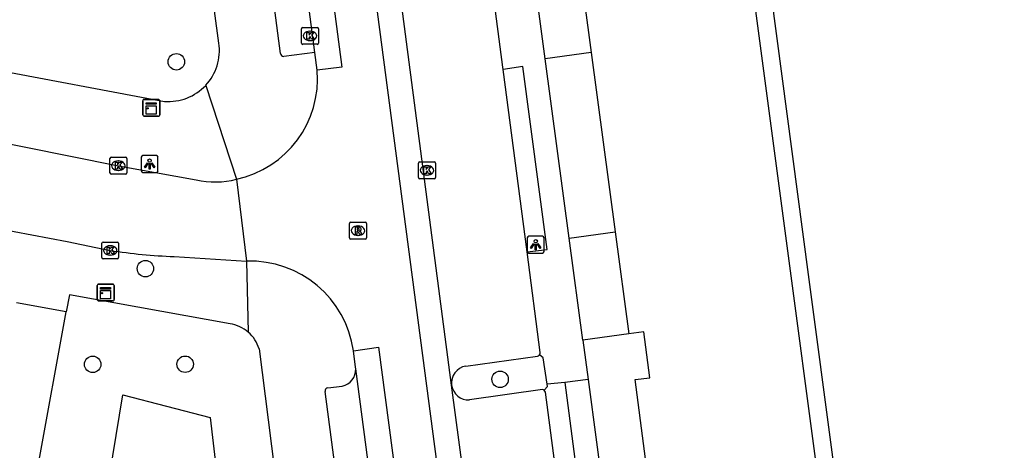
# Model space of a CAD drawing. Extents: x 160557 to 161245, y 385330 to 386505.
# Drawn here: x 161065.9 to 161123.7, y 385913.7 to 385939.3 of the extents above; entities that cross this region are included whole.
import ezdxf

# ---------------------------------------------------------------- set-up
doc = ezdxf.new("R2010")
doc.units = 0
for name, color, linetype in [('IMGEO_Boom', 7, 'Continuous'), ('IMGEO_Groenvoorziening', 7, 'Continuous'), ('IMGEO_Kast', 7, 'Continuous'), ('IMGEO_Kolk', 7, 'Continuous'), ('IMGEO_Lichtpunt', 7, 'Continuous'), ('IMGEO_Pand', 7, 'Continuous'), ('IMGEO_Parkeervlak_open', 7, 'Continuous'), ('IMGEO_Rijbaan_lokaal_gesloten', 7, 'Continuous'), ('IMGEO_Rijbaan_lokaal_open', 7, 'Continuous'), ('IMGEO_Rioolput', 7, 'Continuous'), ('IMGEO_Voetpad_open', 7, 'Continuous')]:
    doc.layers.add(name, color=color, linetype=linetype)

msp = doc.modelspace()

# ---------------------------------------------------------------- linework, layer by layer
at = {"layer": 'IMGEO_Boom'}
for centre in [(161075.199, 385936.786), (161073.358, 385924.495), (161070.224, 385918.805), (161075.721, 385918.814), (161094.439, 385917.918)]:
    msp.add_circle(centre, 0.489, dxfattribs=at)
at = {"layer": 'IMGEO_Groenvoorziening'}
msp.add_lwpolyline([(161071.224, 385912.172), (161072.024, 385916.988), (161077.206, 385915.641), (161080.853, 385884.49), (161079.757, 385878.995)], dxfattribs=at)
at = {"layer": 'IMGEO_Kast'}
for p, q in [((161073.285, 385934.556), (161074.126, 385934.556)), ((161074.126, 385934.556), (161073.285, 385934.556)), ((161073.21, 385933.631), (161073.21, 385934.472)), ((161073.21, 385934.472), (161073.21, 385933.631)), ((161074.21, 385934.481), (161074.21, 385933.64)), ((161074.21, 385933.64), (161074.21, 385934.481)), ((161074.135, 385933.556), (161073.294, 385933.556)), ((161073.294, 385933.556), (161074.135, 385933.556)), ((161070.573, 385923.576), (161071.414, 385923.576)), ((161071.414, 385923.576), (161070.573, 385923.576)), ((161070.498, 385922.651), (161070.498, 385923.492)), ((161070.498, 385923.492), (161070.498, 385922.651)), ((161071.498, 385923.501), (161071.498, 385922.66)), ((161071.498, 385922.66), (161071.498, 385923.501)), ((161071.423, 385922.576), (161070.582, 385922.576)), ((161070.582, 385922.576), (161071.423, 385922.576))]:
    msp.add_line(p, q, dxfattribs=at)
for points in [[(161073.405, 385934.346), (161074.005, 385934.346), (161074.005, 385934.261), (161073.405, 385934.261), (161073.405, 385934.346)], [(161073.405, 385934.171), (161074.005, 385934.171), (161074.005, 385933.682), (161073.405, 385933.682), (161073.405, 385934.171)], [(161070.693, 385923.366), (161071.293, 385923.366), (161071.293, 385923.281), (161070.693, 385923.281), (161070.693, 385923.366)], [(161070.693, 385923.191), (161071.293, 385923.191), (161071.293, 385922.702), (161070.693, 385922.702), (161070.693, 385923.191)]]:
    msp.add_lwpolyline(points, dxfattribs=at)
for centre in [(161073.489, 385934.02), (161070.777, 385923.04)]:
    msp.add_circle(centre, 0.0377, dxfattribs=at)
for centre, start, end in [((161073.288, 385934.478), 92.4484, 184.28452), ((161073.288, 385934.478), 92.4484, 184.28452), ((161074.132, 385934.478), 2.4484, 94.28452), ((161074.132, 385934.478), 2.4484, 94.28452), ((161073.288, 385933.634), 182.4484, 274.28452), ((161073.288, 385933.634), 182.4484, 274.28452), ((161074.132, 385933.634), 272.4484, 4.28452), ((161074.132, 385933.634), 272.4484, 4.28452), ((161070.576, 385923.498), 92.4484, 184.28452), ((161070.576, 385923.498), 92.4484, 184.28452), ((161071.42, 385923.498), 2.4484, 94.28452), ((161071.42, 385923.498), 2.4484, 94.28452), ((161070.576, 385922.654), 182.4484, 274.28452), ((161070.576, 385922.654), 182.4484, 274.28452), ((161071.42, 385922.654), 272.4484, 4.28452), ((161071.42, 385922.654), 272.4484, 4.28452)]:
    msp.add_arc(centre, 0.0779, start, end, dxfattribs=at)
at = {"layer": 'IMGEO_Kolk'}
for p, q in [((161082.64, 385937.899), (161082.64, 385938.751)), ((161082.715, 385938.825), (161083.567, 385938.825)), ((161083.128, 385938.605), (161083.153, 385938.605)), ((161083.641, 385938.751), (161083.641, 385937.899)), ((161083.151, 385938.045), (161083.126, 385938.045)), ((161083.567, 385937.825), (161082.715, 385937.825)), ((161071.327, 385931.113), (161072.179, 385931.113)), ((161071.252, 385930.187), (161071.252, 385931.039)), ((161071.74, 385930.893), (161071.765, 385930.893)), ((161072.253, 385931.039), (161072.253, 385930.187)), ((161089.593, 385929.911), (161089.593, 385930.763)), ((161089.668, 385930.837), (161090.52, 385930.837)), ((161090.081, 385930.617), (161090.106, 385930.617)), ((161090.594, 385930.763), (161090.594, 385929.911)), ((161072.179, 385930.113), (161071.327, 385930.113)), ((161071.763, 385930.333), (161071.738, 385930.333)), ((161090.104, 385930.057), (161090.079, 385930.057)), ((161090.52, 385929.837), (161089.668, 385929.837)), ((161070.767, 385925.151), (161070.767, 385926.003)), ((161070.842, 385926.077), (161071.694, 385926.077)), ((161071.255, 385925.857), (161071.28, 385925.857)), ((161071.768, 385926.003), (161071.768, 385925.151)), ((161071.278, 385925.297), (161071.253, 385925.297)), ((161071.694, 385925.077), (161070.842, 385925.077))]:
    msp.add_line(p, q, dxfattribs=at)
for points in [[(161082.64, 385937.899), (161082.64, 385938.751)], [(161082.715, 385938.825), (161083.567, 385938.825)], [(161083.641, 385938.751), (161083.641, 385937.899)], [(161082.961, 385938.525), (161083.084, 385938.525), (161083.084, 385938.374), (161083.214, 385938.525), (161083.378, 385938.525), (161083.232, 385938.374), (161083.385, 385938.125), (161083.233, 385938.125), (161083.148, 385938.289), (161083.084, 385938.222), (161083.084, 385938.125), (161082.961, 385938.125), (161082.961, 385938.525)], [(161083.567, 385937.825), (161082.715, 385937.825)], [(161071.327, 385931.113), (161072.179, 385931.113)], [(161071.252, 385930.187), (161071.252, 385931.039)], [(161071.573, 385930.813), (161071.696, 385930.813), (161071.696, 385930.662), (161071.826, 385930.813), (161071.99, 385930.813), (161071.844, 385930.662), (161071.997, 385930.413), (161071.845, 385930.413), (161071.76, 385930.577), (161071.696, 385930.51), (161071.696, 385930.413), (161071.573, 385930.413), (161071.573, 385930.813)], [(161072.253, 385931.039), (161072.253, 385930.187)], [(161089.593, 385929.911), (161089.593, 385930.763)], [(161089.668, 385930.837), (161090.52, 385930.837)], [(161089.914, 385930.537), (161090.037, 385930.537), (161090.037, 385930.386), (161090.167, 385930.537), (161090.331, 385930.537), (161090.185, 385930.386), (161090.338, 385930.137), (161090.186, 385930.137), (161090.101, 385930.301), (161090.037, 385930.234), (161090.037, 385930.137), (161089.914, 385930.137), (161089.914, 385930.537)], [(161090.594, 385930.763), (161090.594, 385929.911)], [(161072.179, 385930.113), (161071.327, 385930.113)], [(161090.52, 385929.837), (161089.668, 385929.837)], [(161070.767, 385925.151), (161070.767, 385926.003)], [(161070.842, 385926.077), (161071.694, 385926.077)], [(161071.768, 385926.003), (161071.768, 385925.151)], [(161071.088, 385925.777), (161071.211, 385925.777), (161071.211, 385925.626), (161071.341, 385925.777), (161071.505, 385925.777), (161071.359, 385925.626), (161071.512, 385925.377), (161071.36, 385925.377), (161071.275, 385925.541), (161071.211, 385925.474), (161071.211, 385925.377), (161071.088, 385925.377), (161071.088, 385925.777)], [(161071.694, 385925.077), (161070.842, 385925.077)]]:
    msp.add_lwpolyline(points, dxfattribs=at)
for centre, start, end in [((161082.717, 385938.749), 91.55205, 178.44795), ((161082.717, 385938.749), 91.55205, 178.44795), ((161083.565, 385938.749), 1.55205, 88.44795), ((161083.565, 385938.749), 1.55205, 88.44795), ((161082.717, 385937.901), 181.55205, 268.44795), ((161082.717, 385937.901), 181.55205, 268.44795), ((161083.565, 385937.901), 271.55205, 358.44795), ((161083.565, 385937.901), 271.55205, 358.44795), ((161071.329, 385931.037), 91.55205, 178.44795), ((161071.329, 385931.037), 91.55205, 178.44795), ((161072.177, 385931.037), 1.55205, 88.44795), ((161072.177, 385931.037), 1.55205, 88.44795), ((161089.67, 385930.761), 91.55205, 178.44795), ((161089.67, 385930.761), 91.55205, 178.44795), ((161090.518, 385930.761), 1.55205, 88.44795), ((161090.518, 385930.761), 1.55205, 88.44795), ((161071.329, 385930.189), 181.55205, 268.44795), ((161071.329, 385930.189), 181.55205, 268.44795), ((161072.177, 385930.189), 271.55205, 358.44795), ((161072.177, 385930.189), 271.55205, 358.44795), ((161089.67, 385929.913), 181.55205, 268.44795), ((161089.67, 385929.913), 181.55205, 268.44795), ((161090.518, 385929.913), 271.55205, 358.44795), ((161090.518, 385929.913), 271.55205, 358.44795), ((161070.844, 385926.001), 91.55205, 178.44795), ((161070.844, 385926.001), 91.55205, 178.44795), ((161071.692, 385926.001), 1.55205, 88.44795), ((161071.692, 385926.001), 1.55205, 88.44795), ((161070.844, 385925.153), 181.55205, 268.44795), ((161070.844, 385925.153), 181.55205, 268.44795), ((161071.692, 385925.153), 271.55205, 358.44795), ((161071.692, 385925.153), 271.55205, 358.44795)]:
    msp.add_arc(centre, 0.0765, start, end, dxfattribs=at)
for centre, major_axis, ratio, start_param, end_param in [((161083.127, 385938.325), (-0.387, 0.002), 0.722429, 4.712389, 7.853982), ((161083.152, 385938.325), (-0.39, 0.002), 0.717154, 1.570796, 4.712389), ((161071.739, 385930.613), (-0.387, 0.002), 0.722429, 4.712389, 7.853982), ((161071.764, 385930.613), (-0.39, 0.002), 0.717154, 1.570796, 4.712389), ((161090.08, 385930.337), (-0.387, 0.002), 0.722429, 4.712389, 7.853982), ((161090.105, 385930.337), (-0.39, 0.002), 0.717154, 1.570796, 4.712389), ((161071.254, 385925.577), (-0.387, 0.002), 0.722429, 4.712389, 7.853982), ((161071.279, 385925.577), (-0.39, 0.002), 0.717154, 1.570796, 4.712389)]:
    msp.add_ellipse(centre, major_axis=major_axis, ratio=ratio, start_param=start_param, end_param=end_param, dxfattribs=at)
at = {"layer": 'IMGEO_Lichtpunt'}
for p, q in [((161073.11, 385931.118), (161073.11, 385930.311)), ((161073.11, 385931.118), (161073.11, 385930.311)), ((161074.012, 385931.213), (161073.204, 385931.213)), ((161074.012, 385931.213), (161073.204, 385931.213)), ((161074.106, 385930.311), (161074.106, 385931.118)), ((161074.106, 385930.311), (161074.106, 385931.118)), ((161073.204, 385930.217), (161074.012, 385930.217)), ((161073.204, 385930.217), (161074.012, 385930.217)), ((161096.055, 385926.324), (161096.055, 385925.517)), ((161096.055, 385926.324), (161096.055, 385925.517)), ((161096.957, 385926.419), (161096.149, 385926.419)), ((161096.957, 385926.419), (161096.149, 385926.419)), ((161097.051, 385925.517), (161097.051, 385926.324)), ((161097.051, 385925.517), (161097.051, 385926.324)), ((161096.149, 385925.423), (161096.957, 385925.423)), ((161096.149, 385925.423), (161096.957, 385925.423))]:
    msp.add_line(p, q, dxfattribs=at)
for points in [[(161073.484, 385930.782), (161073.523, 385930.754), (161073.335, 385930.492), (161073.297, 385930.519), (161073.484, 385930.782)], [(161073.586, 385930.734), (161073.633, 385930.734), (161073.633, 385930.412), (161073.586, 385930.412), (161073.586, 385930.734)], [(161073.696, 385930.754), (161073.734, 385930.781), (161073.921, 385930.519), (161073.882, 385930.491), (161073.696, 385930.754)], [(161096.429, 385925.988), (161096.468, 385925.96), (161096.28, 385925.698), (161096.242, 385925.725), (161096.429, 385925.988)], [(161096.531, 385925.94), (161096.578, 385925.94), (161096.578, 385925.618), (161096.531, 385925.618), (161096.531, 385925.94)], [(161096.641, 385925.96), (161096.679, 385925.987), (161096.866, 385925.725), (161096.827, 385925.697), (161096.641, 385925.96)]]:
    msp.add_lwpolyline(points, dxfattribs=at)
for centre in [(161073.609, 385930.916), (161096.554, 385926.122)]:
    msp.add_circle(centre, 0.0994, dxfattribs=at)
for centre, start, end in [((161073.204, 385931.118), 90, 180), ((161073.204, 385931.118), 90, 180), ((161074.012, 385931.118), 0, 90), ((161074.012, 385931.118), 0, 90), ((161073.204, 385930.311), 180, 270), ((161073.204, 385930.311), 180, 270), ((161074.012, 385930.311), 270, 0), ((161074.012, 385930.311), 270, 360), ((161096.149, 385926.324), 90, 180), ((161096.149, 385926.324), 90, 180), ((161096.957, 385926.324), 0, 90), ((161096.957, 385926.324), 0, 90), ((161096.149, 385925.517), 180, 270), ((161096.149, 385925.517), 180, 270), ((161096.957, 385925.517), 270, 0), ((161096.957, 385925.517), 270, 360)]:
    msp.add_arc(centre, 0.0946, start, end, dxfattribs=at)
at = {"layer": 'IMGEO_Pand'}
for points in [[(161098.088, 385950.557), (161108.009, 385951.88), (161122.665, 385842.019)], [(161099.019, 385943.58), (161099.853, 385937.33)], [(161099.853, 385937.33), (161101.275, 385926.677)], [(161101.275, 385926.677), (161102.083, 385920.618)], [(161103.885, 385907.108), (161104.776, 385907.227), (161104.41, 385909.969), (161103.519, 385909.85), (161102.464, 385917.898), (161103.337, 385918.015), (161102.974, 385920.737), (161102.083, 385920.618)]]:
    msp.add_lwpolyline(points, dxfattribs=at)
at = {"layer": 'IMGEO_Parkeervlak_open'}
for points in [[(161092.398, 385918.707), (161096.664, 385919.302)], [(161096.955, 385917.319), (161092.623, 385916.697)]]:
    msp.add_lwpolyline(points, dxfattribs=at)
for centre, radius, start, end in [((161096.642, 385919.487), 0.186, 276.91939, 319.96646), ((161092.59, 385917.687), 1.038, 100.65458, 186.68985), ((161092.561, 385917.706), 1.011, 187.98469, 273.53627), ((161096.874, 385917.042), 0.289, 50.57901, 73.62645)]:
    msp.add_arc(centre, radius, start, end, dxfattribs=at)
at = {"layer": 'IMGEO_Rijbaan_lokaal_gesloten'}
for points in [[(161075.617, 386008.135), (161085.041, 385936.476), (161083.564, 385936.29)], [(161095.806, 385874.121), (161086.055, 385948.036), (161078.134, 386008.45)], [(161083.425, 385937.348), (161074.169, 386007.952)], [(161091.559, 385917.566), (161088.129, 385943.731)], [(161083.564, 385936.29), (161083.425, 385937.348)], [(161085.726, 385919.607), (161087.218, 385919.823), (161093.321, 385873.775)], [(161085.861, 385918.538), (161085.855, 385918.638), (161085.726, 385919.607)], [(161091.601, 385874.985), (161085.861, 385918.538)], [(161092.941, 385907.237), (161091.559, 385917.566)]]:
    msp.add_lwpolyline(points, dxfattribs=at)
at = {"layer": 'IMGEO_Rijbaan_lokaal_open'}
for points in [[(161099.853, 385937.33), (161097.126, 385936.966)], [(161098.548, 385926.313), (161097.126, 385936.966)], [(161062.837, 385932.388), (161063.372, 385932.292), (161071.753, 385930.613), (161076.377, 385929.773)], [(161078.764, 385929.805), (161079.374, 385924.941)], [(161064.497, 385926.9), (161068.716, 385926.115), (161071.268, 385925.577)], [(161098.548, 385926.313), (161101.275, 385926.677)], [(161075.073, 385925.216), (161079.374, 385924.941)], [(161102.083, 385920.618), (161099.356, 385920.254)], [(161099.356, 385920.254), (161099.668, 385917.914)], [(161099.668, 385917.914), (161101.158, 385906.745)]]:
    msp.add_lwpolyline(points, dxfattribs=at)
for centre, radius, start, end in [((161077.492, 385935.766), 6.095, 282.04855, 4.93601), ((161077.505, 385934.643), 4.999, 256.95427, 284.58185), ((161076.25, 385957.853), 32.658, 261.22558, 267.93497), ((161079.564, 385918.718), 6.226, 8.20941, 91.74784)]:
    msp.add_arc(centre, radius, start, end, dxfattribs=at)
at = {"layer": 'IMGEO_Rioolput'}
for p, q in [((161085.491, 385926.326), (161085.491, 385927.178)), ((161085.566, 385927.252), (161086.418, 385927.252)), ((161085.979, 385927.032), (161086.004, 385927.032)), ((161086.492, 385927.178), (161086.492, 385926.326)), ((161086.002, 385926.472), (161085.977, 385926.472)), ((161086.418, 385926.252), (161085.566, 385926.252))]:
    msp.add_line(p, q, dxfattribs=at)
for points in [[(161085.491, 385926.326), (161085.491, 385927.178)], [(161085.566, 385927.252), (161086.418, 385927.252)], [(161086.492, 385927.178), (161086.492, 385926.326)], [(161086.08, 385926.95), (161085.828, 385926.952), (161085.828, 385926.552)], [(161085.828, 385926.552), (161085.952, 385926.552), (161085.952, 385926.714), (161085.963, 385926.714)], [(161086.006, 385926.871), (161085.952, 385926.871), (161085.952, 385926.79)], [(161085.952, 385926.79), (161086.004, 385926.79)], [(161086.01, 385926.685), (161086.081, 385926.552), (161086.221, 385926.552), (161086.156, 385926.678)], [(161086.418, 385926.252), (161085.566, 385926.252)]]:
    msp.add_lwpolyline(points, dxfattribs=at)
for centre, radius, start, end in [((161085.568, 385927.176), 0.0765, 91.55205, 178.44795), ((161085.568, 385927.176), 0.0765, 91.55205, 178.44795), ((161086.416, 385927.176), 0.0765, 1.55205, 88.44795), ((161086.416, 385927.176), 0.0765, 1.55205, 88.44795), ((161085.962, 385926.661), 0.0533, 26.02933, 88.69889), ((161085.988, 385926.979), 0.19, 274.7715, 282.96867), ((161086.012, 385926.775), 0.0964, 77.00612, 93.18647), ((161086.026, 385926.832), 0.0378, 276.66336, 79.67722), ((161086.079, 385926.84), 0.109, 350.36119, 89.41601), ((161086.077, 385926.84), 0.112, 277.58423, 350.98172), ((161086.061, 385926.625), 0.108, 29.51342, 73.79051), ((161085.568, 385926.328), 0.0765, 181.55205, 268.44795), ((161085.568, 385926.328), 0.0765, 181.55205, 268.44795), ((161086.416, 385926.328), 0.0765, 271.55205, 358.44795), ((161086.416, 385926.328), 0.0765, 271.55205, 358.44795)]:
    msp.add_arc(centre, radius, start, end, dxfattribs=at)
for centre, major_axis, ratio, start_param, end_param in [((161085.978, 385926.752), (-0.387, 0.002), 0.722429, 4.712389, 7.853982), ((161086.003, 385926.752), (-0.39, 0.002), 0.717154, 1.570796, 4.712389)]:
    msp.add_ellipse(centre, major_axis=major_axis, ratio=ratio, start_param=start_param, end_param=end_param, dxfattribs=at)
at = {"layer": 'IMGEO_Voetpad_open'}
for points in [[(161077.722, 385937.898), (161074.645, 385960.809)], [(161081.396, 385937.282), (161078.278, 385961.032)], [(161122.665, 385842.019), (161123.708, 385842.158), (161122.752, 385849.325), (161121.251, 385860.582), (161118.463, 385881.489), (161115.749, 385901.843), (161112.775, 385924.141), (161109.928, 385945.494), (161108.541, 385955.891), (161097.601, 385954.29)], [(161023.564, 385943.934), (161062.346, 385936.7), (161063.954, 385936.4), (161074.492, 385934.434)], [(161094.628, 385936.338), (161094.611, 385936.475), (161093.693, 385943.45)], [(161097.126, 385936.966), (161096.292, 385943.217)], [(161083.425, 385937.348), (161081.581, 385937.098)], [(161096.047, 385925.489), (161097.239, 385925.634), (161095.797, 385936.505), (161094.628, 385936.338)], [(161096.047, 385925.489), (161094.628, 385936.338)], [(161076.941, 385935.388), (161078.764, 385929.805)], [(161099.356, 385920.254), (161098.548, 385926.313)], [(161096.829, 385919.511), (161096.047, 385925.489)], [(161079.374, 385924.941), (161079.464, 385920.72)], [(161068.656, 385921.934), (161065.687, 385922.472)], [(161078.39, 385921.217), (161068.84, 385922.94), (161068.656, 385921.934)], [(161067, 385912.891), (161068.656, 385921.934)], [(161080.12, 385919.735), (161085.004, 385881.132), (161085.275, 385879.091)], [(161097.237, 385917.622), (161097.009, 385919.191), (161096.784, 385919.367)], [(161099.668, 385917.914), (161098.284, 385917.719)], [(161089.495, 385875.772), (161084.034, 385917.203)], [(161084.195, 385917.403), (161085.06, 385917.516)], [(161097.057, 385917.265), (161097.256, 385917.492), (161097.237, 385917.622)], [(161098.284, 385917.719), (161097.237, 385917.622)], [(161098.284, 385917.719), (161099.453, 385908.779), (161098.427, 385908.647)], [(161098.183, 385909.158), (161097.143, 385917.154)]]:
    msp.add_lwpolyline(points, dxfattribs=at)
for centre, radius, start, end in [((161074.726, 385937.454), 3.029, 317.00077, 8.4316), ((161081.584, 385937.286), 0.188, 181.17021, 269.14034), ((161074.724, 385937.459), 3.034, 265.61754, 316.94894), ((161078.046, 385919.066), 2.179, 49.40842, 80.92633), ((161078.045, 385919.064), 2.181, 17.91843, 49.40799), ((161096.637, 385919.492), 0.193, 319.66832, 5.62363), ((161084.831, 385918.521), 1.031, 282.86291, 0.96142), ((161084.202, 385917.232), 0.171, 92.40586, 189.92601), ((161096.885, 385917.043), 0.281, 23.31519, 52.22005)]:
    msp.add_arc(centre, radius, start, end, dxfattribs=at)

doc.saveas('drawing.dxf')
